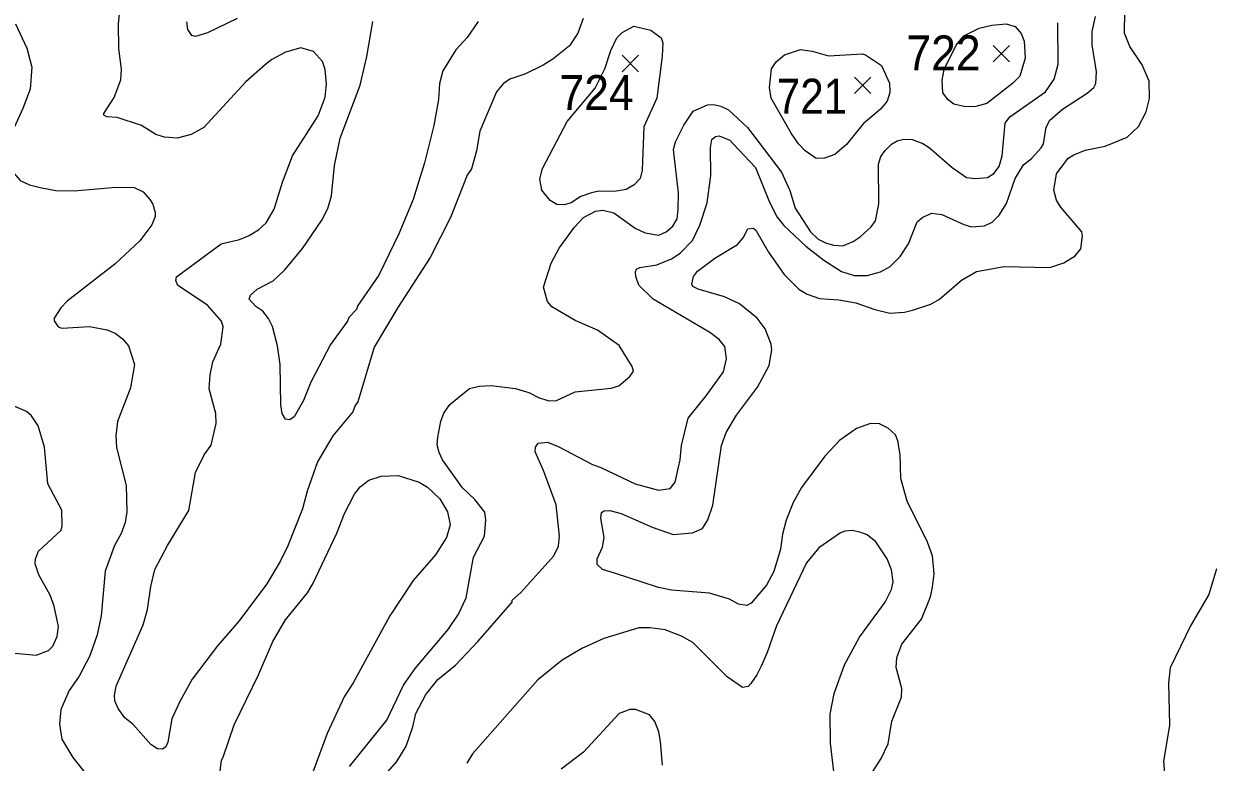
# Model space of a CAD drawing. Extents: x 294.2 to 320.3, y 7482.7 to 7510.7.
# Drawn here: x 312.536 to 315.257, y 7506.304 to 7507.992 of the extents above; entities that cross this region are included whole.
import ezdxf
from ezdxf.enums import TextEntityAlignment as Align

# ---------------------------------------------------------------- set-up
doc = ezdxf.new("R2010")
doc.units = 0
doc.header["$LTSCALE"] = 0.032
for name, color, linetype, lineweight in [('1', 7, 'Continuous', 25), ('2', 7, 'Continuous', 13), ('21', 7, 'Continuous', 25)]:
    doc.layers.add(name, color=color, linetype=linetype, lineweight=lineweight)
doc.layers.add('61', color=7, linetype='Continuous')

msp = doc.modelspace()

# ---------------------------------------------------------------- linework, layer by layer
at = {"layer": '1'}
for points in [[(313.1213, 7506.7629), (313.0913, 7506.7118), (313.0281, 7506.6275), (312.9786, 7506.5703), (312.9209, 7506.4939), (312.8921, 7506.4428), (312.8744, 7506.4036), (312.8649, 7506.3504), (312.8605, 7506.3396), (312.8527, 7506.3342), (312.8416, 7506.3348), (312.8261, 7506.3444), (312.7856, 7506.3901), (312.7668, 7506.4057), (312.7513, 7506.4267), (312.7441, 7506.4444), (312.7435, 7506.4568), (312.7474, 7506.4778), (312.8084, 7506.6181), (312.8189, 7506.653), (312.8261, 7506.7057), (312.8356, 7506.7445), (312.8644, 7506.7993), (312.9133, 7506.8795), (312.9282, 7506.9666), (312.9482, 7507.0069), (312.9637, 7507.0289), (312.9753, 7507.0784), (312.9748, 7507.1015), (312.9598, 7507.158), (312.9615, 7507.1897), (312.9681, 7507.2193), (312.9864, 7507.2596), (312.9914, 7507.2994), (312.9875, 7507.3123), (312.9553, 7507.3489), (312.8877, 7507.394), (312.8832, 7507.4058), (312.8849, 7507.4139), (312.9866, 7507.4895), (313.0287, 7507.499), (313.0511, 7507.5086), (313.0722, 7507.5214), (313.0894, 7507.5376), (313.1077, 7507.5683), (313.1266, 7507.6301), (313.1499, 7507.6908), (313.2087, 7507.7817), (313.2242, 7507.8247), (313.2275, 7507.8548), (313.2247, 7507.8882), (313.2186, 7507.9059), (313.1975, 7507.9291), (313.1687, 7507.9371), (313.1337, 7507.9275), (313.1026, 7507.9108), (313.0882, 7507.8995), (313.0433, 7507.8597), (312.9473, 7507.7554), (312.9185, 7507.7393), (312.8863, 7507.7312), (312.8575, 7507.7334), (312.8375, 7507.7393), (312.8053, 7507.7597), (312.7493, 7507.778), (312.7254, 7507.7796), (312.7187, 7507.7839), (312.7187, 7507.7877), (312.7426, 7507.8237), (312.7576, 7507.8646), (312.7593, 7507.8888), (312.7532, 7507.9361), (312.7526, 7507.992), (312.7571, 7508.0366)], [(313.8136, 7508.0049), (313.8013, 7507.9709), (313.7828, 7507.9422), (313.7448, 7507.9113), (313.7221, 7507.8978), (313.6804, 7507.8769), (313.646, 7507.8661), (313.631, 7507.8548), (313.6161, 7507.8371), (313.5778, 7507.7468), (313.57, 7507.7021), (313.5584, 7507.6612), (313.5484, 7507.6467), (313.5107, 7507.5499), (313.4644, 7507.4578), (313.3901, 7507.3438), (313.3364, 7507.2534), (313.2992, 7507.1281), (313.2926, 7507.12), (313.2876, 7507.105)], [(313.5883, 7506.8211), (313.5916, 7506.8582), (313.5888, 7506.8759), (313.5661, 7506.905), (313.5384, 7506.9313), (313.4923, 7506.9959), (313.4851, 7507.012), (313.4801, 7507.0298), (313.4818, 7507.047), (313.4885, 7507.0836), (313.4957, 7507.1024), (313.5095, 7507.1217), (313.5539, 7507.1583), (313.5761, 7507.1642), (313.6033, 7507.1653), (313.6593, 7507.1588), (313.6893, 7507.1497), (313.7115, 7507.1379), (313.7353, 7507.1303), (313.7525, 7507.1309), (313.7958, 7507.1513), (313.8778, 7507.1593), (313.895, 7507.1647), (313.9206, 7507.1862), (313.9283, 7507.1981), (313.9255, 7507.2088), (313.8956, 7507.2572), (313.8468, 7507.2916), (313.7958, 7507.3142), (313.742, 7507.3454), (313.7326, 7507.3578), (313.7232, 7507.3901), (313.7404, 7507.4449), (313.7587, 7507.4793), (313.7936, 7507.5272), (313.8141, 7507.5498), (313.8418, 7507.5643), (313.859, 7507.5665), (313.884, 7507.5605), (313.9328, 7507.5255), (313.9555, 7507.5143), (313.9866, 7507.5089), (314.0033, 7507.517), (314.0188, 7507.5299), (314.0282, 7507.5465), (314.031, 7507.5675), (314.0311, 7507.6057), (314.0203, 7507.7053), (314.0247, 7507.7225), (314.0435, 7507.7607), (314.0652, 7507.7924), (314.0979, 7507.8075), (314.1123, 7507.808), (314.1279, 7507.8042), (314.1456, 7507.7956), (314.1889, 7507.7553), (314.2665, 7507.6531), (314.286, 7507.6112), (314.2982, 7507.5708), (314.3331, 7507.5171), (314.3508, 7507.4999), (314.3675, 7507.4913), (314.3858, 7507.4864), (314.4068, 7507.4848), (314.4301, 7507.4945), (314.4467, 7507.5052), (314.4717, 7507.5284), (314.4811, 7507.5423), (314.4889, 7507.5811), (314.4883, 7507.6714), (314.4933, 7507.6891), (314.5038, 7507.7026), (314.5177, 7507.7176), (314.531, 7507.7252), (314.5465, 7507.7289), (314.5648, 7507.7279), (314.5892, 7507.7187), (314.6042, 7507.7096), (314.6563, 7507.6639), (314.6896, 7507.6412), (314.709, 7507.6391), (314.7373, 7507.6412), (314.7517, 7507.6504), (314.7639, 7507.6665), (314.7706, 7507.6902), (314.7773, 7507.7649), (314.7883, 7507.7799), (314.8699, 7507.837), (314.8898, 7507.866), (314.8987, 7507.9004), (314.8981, 7507.995)], [(313.2876, 7507.105), (313.2421, 7507.0502), (313.2066, 7506.991), (313.1833, 7506.9238), (313.1728, 7506.8835), (313.1392, 7506.7987), (313.1213, 7506.7629)], [(313.403, 7506.4807), (313.4302, 7506.5183), (313.5056, 7506.6076), (313.5289, 7506.6426), (313.5461, 7506.6797), (313.5633, 7506.7727), (313.5883, 7506.8211)], [(313.2798, 7506.2946), (313.3653, 7506.4006), (313.403, 7506.4807)], [(313.9946, 7506.2973), (313.9902, 7506.3517), (313.9864, 7506.3734), (313.9777, 7506.3972), (313.965, 7506.4123), (313.9333, 7506.4246), (313.92, 7506.4246), (313.8956, 7506.4155), (313.8141, 7506.3273), (313.7631, 7506.2886)]]:
    msp.add_lwpolyline(points, dxfattribs=at)
at = {"layer": '2'}
for points in [[(314.1971, 7506.6677), (314.1876, 7506.6627), (314.1684, 7506.6652), (314.148, 7506.6767), (314.102, 7506.6908), (314.0152, 7506.6977), (313.9858, 7506.7035), (313.8849, 7506.7361), (313.8581, 7506.745), (313.846, 7506.7565), (313.846, 7506.7693), (313.8581, 7506.7961), (313.8619, 7506.8178), (313.8537, 7506.8625), (313.8555, 7506.8753), (313.8613, 7506.8791), (313.8747, 7506.8797), (313.9003, 7506.8727), (313.9711, 7506.8414), (314.019, 7506.8248), (314.0637, 7506.8287), (314.086, 7506.8389), (314.0982, 7506.8587), (314.1096, 7506.8919), (314.1295, 7507.0285), (314.1403, 7507.0579), (314.1639, 7507.0975), (314.2118, 7507.1613), (314.2386, 7507.2111), (314.2444, 7507.2469), (314.2431, 7507.2597), (314.2297, 7507.2954), (314.2112, 7507.3197), (314.171, 7507.3522), (314.1365, 7507.3681), (314.0765, 7507.3854), (314.0643, 7507.3918), (314.0618, 7507.3969), (314.0656, 7507.4148), (314.0751, 7507.4272), (314.1147, 7507.4567), (314.1659, 7507.4882), (314.1793, 7507.5029), (314.1901, 7507.524), (314.2029, 7507.5252), (314.208, 7507.5207), (314.2367, 7507.4703), (314.2731, 7507.4192), (314.3065, 7507.386), (314.3254, 7507.3743), (314.3535, 7507.3643), (314.3978, 7507.3615), (314.4366, 7507.3548), (314.48, 7507.3395), (314.5145, 7507.3311), (314.5477, 7507.3331), (314.5656, 7507.3375), (314.6077, 7507.3515), (314.6275, 7507.3631), (314.6779, 7507.4065), (314.7124, 7507.4263), (314.775, 7507.4378), (314.8797, 7507.4352), (314.9116, 7507.446), (314.9378, 7507.462), (314.9506, 7507.478), (314.9544, 7507.5074), (314.9524, 7507.5169), (314.9039, 7507.5738), (314.895, 7507.5891), (314.8886, 7507.6121), (314.895, 7507.6491), (314.9212, 7507.6849), (314.9346, 7507.6925), (314.9601, 7507.7034), (315.0061, 7507.7129), (315.0565, 7507.7334), (315.0821, 7507.7576), (315.1, 7507.7909), (315.1069, 7507.8215), (315.1063, 7507.8611), (315.0904, 7507.8987), (315.0623, 7507.9403), (315.0502, 7507.9709), (315.0514, 7508.0705)], [(314.8005, 7507.6389), (314.8196, 7507.6696), (314.8375, 7507.6842), (314.8599, 7507.7091), (314.865, 7507.7181), (314.8714, 7507.7564), (314.8797, 7507.7723), (314.9084, 7507.7972), (314.9652, 7507.8336), (314.9799, 7507.8464), (314.985, 7507.856), (314.9863, 7507.8828), (314.9761, 7507.9441), (314.9761, 7507.9747), (314.9837, 7508.0092)], [(312.5173, 7507.9926), (312.5428, 7507.9364), (312.5543, 7507.893), (312.5505, 7507.8432), (312.5339, 7507.7985), (312.5065, 7507.7385), (312.4956, 7507.6976), (312.4968, 7507.6798), (312.5039, 7507.6619), (312.5281, 7507.6338), (312.5493, 7507.6242), (312.5735, 7507.6178), (312.6093, 7507.6114)], [(313.0234, 7508.0043), (312.9553, 7507.9715), (312.9285, 7507.9632), (312.9196, 7507.9658), (312.9109, 7507.9794), (312.9081, 7507.9972)], [(313.574, 7507.9977), (313.5491, 7507.9613), (313.5229, 7507.9326), (313.4931, 7507.8852), (313.4856, 7507.8562), (313.4833, 7507.8192), (313.4724, 7507.7597), (313.4514, 7507.6747), (313.4252, 7507.5904), (313.3927, 7507.5125), (313.3473, 7507.418), (313.2994, 7507.3481), (313.296, 7507.3392), (313.2782, 7507.3208), (313.2753, 7507.3125), (313.2369, 7507.259), (313.1919, 7507.1733), (313.1747, 7507.1315), (313.1534, 7507.0942), (313.1436, 7507.0872), (313.1339, 7507.0884), (313.1264, 7507.1012), (313.123, 7507.1212), (313.122, 7507.2137), (313.1156, 7507.2558), (313.1041, 7507.3005), (313.0951, 7507.3184), (313.0817, 7507.3356), (313.0664, 7507.3464), (313.051, 7507.3631), (313.0536, 7507.372), (313.069, 7507.3854), (313.1053, 7507.4046), (313.1322, 7507.4301), (313.1724, 7507.4786), (313.2165, 7507.5431), (313.2305, 7507.5699), (313.2388, 7507.5993), (313.2458, 7507.6683), (313.2586, 7507.7308), (313.3044, 7507.8518), (313.3199, 7507.9173), (313.3333, 7507.9977)], [(313.3626, 7506.2764), (313.3882, 7506.3057), (313.4093, 7506.3409), (313.4246, 7506.3849), (313.4314, 7506.4159), (313.4544, 7506.4593), (313.4819, 7506.4935), (313.5221, 7506.5264), (313.5738, 7506.5812), (313.6512, 7506.6703), (313.6519, 7506.6748), (313.6717, 7506.692), (313.7469, 7506.776), (313.7572, 7506.798), (313.7595, 7506.8208), (313.7521, 7506.8929), (313.7234, 7506.9709), (313.7039, 7507.0135), (313.705, 7507.0246), (313.7113, 7507.0335), (313.7326, 7507.0357), (313.7567, 7507.0257), (313.8351, 7506.9845), (313.8543, 7506.9781), (313.9322, 7506.9404), (313.9858, 7506.9263), (314.0126, 7506.9302), (314.0235, 7506.9442), (314.0317, 7506.9787), (314.035, 7506.9953), (314.0381, 7507.0285), (314.0535, 7507.0911), (314.095, 7507.1421), (314.1346, 7507.1964), (314.141, 7507.2264), (314.1371, 7507.2545), (314.1244, 7507.2705), (314.1033, 7507.2864), (313.9733, 7507.363), (313.9412, 7507.3948), (313.9337, 7507.4148), (313.9331, 7507.4254), (313.9354, 7507.4315), (313.9429, 7507.4349), (313.982, 7507.4412), (314.0153, 7507.4552), (314.0354, 7507.468), (314.0635, 7507.4969), (314.0801, 7507.5317), (314.0973, 7507.5834), (314.1053, 7507.6456), (314.1048, 7507.7096), (314.1077, 7507.7282), (314.1157, 7507.7349), (314.1243, 7507.7366), (314.1484, 7507.726), (314.157, 7507.7171), (314.2076, 7507.6637), (314.2391, 7507.5844), (314.2569, 7507.5507), (314.2724, 7507.5312), (314.3223, 7507.4844), (314.3631, 7507.4518), (314.4034, 7507.4263), (314.4328, 7507.4173), (314.4621, 7507.4173), (314.4928, 7507.425), (314.5151, 7507.4378), (314.5381, 7507.4601), (314.5566, 7507.4895), (314.5764, 7507.5399), (314.5898, 7507.5501), (314.6103, 7507.5591), (314.6332, 7507.5565), (314.683, 7507.5335)], [(314.683, 7507.5335), (314.7009, 7507.5284), (314.7303, 7507.5303), (314.7481, 7507.5387), (314.7635, 7507.5546), (314.7807, 7507.5814), (314.8005, 7507.6389)], [(312.6093, 7507.6114), (312.6514, 7507.6102), (312.668, 7507.612), (312.7472, 7507.6191), (312.7885, 7507.6183), (312.8084, 7507.6082), (312.8238, 7507.5904)], [(312.8238, 7507.5904), (312.8308, 7507.5802), (312.8359, 7507.561), (312.8365, 7507.5521), (312.8283, 7507.5329), (312.8014, 7507.4965), (312.7439, 7507.4429), (312.6348, 7507.3579), (312.6207, 7507.3433), (312.6054, 7507.3196), (312.6054, 7507.3133), (312.6144, 7507.2999), (312.6233, 7507.2966), (312.6859, 7507.3005), (312.7267, 7507.2928), (312.7446, 7507.2852), (312.7618, 7507.2724), (312.7752, 7507.2558), (312.7893, 7507.2137), (312.7797, 7507.16), (312.7504, 7507.0834), (312.7465, 7507.0502), (312.7478, 7507.0234), (312.7701, 7506.9366), (312.7714, 7506.8766), (312.7676, 7506.8523), (312.7586, 7506.8268), (312.7433, 7506.7999), (312.7216, 7506.7412), (312.7127, 7506.6391), (312.7037, 7506.5956), (312.6922, 7506.5624), (312.6865, 7506.5458), (312.6623, 7506.5011), (312.6399, 7506.4679), (312.6207, 7506.4245), (312.6176, 7506.3913), (312.6233, 7506.3568), (312.6482, 7506.3147), (312.6839, 7506.27)], [(312.4994, 7506.5547), (312.5646, 7506.549), (312.5927, 7506.5598), (312.6022, 7506.5694), (312.6125, 7506.5918), (312.615, 7506.6148), (312.6054, 7506.6608), (312.5965, 7506.6863), (312.5703, 7506.7323), (312.562, 7506.7578), (312.5627, 7506.7693), (312.5696, 7506.7865), (312.6214, 7506.835), (312.6239, 7506.8446), (312.6227, 7506.8804), (312.5907, 7506.9404), (312.5837, 7507.0247), (312.569, 7507.0732), (312.5537, 7507.0962), (312.5422, 7507.1064), (312.4707, 7507.1364)], [(314.4755, 7506.2828), (314.4947, 7506.3128), (314.51, 7506.3466), (314.5189, 7506.3977), (314.541, 7506.4526), (314.5415, 7506.4726), (314.5283, 7506.5211), (314.5304, 7506.5433), (314.5419, 7506.5739), (314.5866, 7506.6314), (314.6071, 7506.6825), (314.6115, 7506.7042), (314.6153, 7506.7348), (314.6115, 7506.7757), (314.6, 7506.8076), (314.554, 7506.9008), (314.5394, 7506.9532), (314.5381, 7507.0081), (314.5323, 7507.0387), (314.5272, 7507.0528), (314.5107, 7507.0681), (314.4902, 7507.0777), (314.4698, 7507.0783), (314.4379, 7507.0675), (314.3989, 7507.04), (314.3657, 7507.0036), (314.3127, 7506.9321), (314.2935, 7506.8983)], [(312.9793, 7506.2425), (312.9879, 7506.3078), (312.9919, 7506.3184), (313.0166, 7506.39), (313.0722, 7506.5037), (313.1047, 7506.5803), (313.1341, 7506.6301), (313.1839, 7506.6914), (313.196, 7506.7118), (313.2509, 7506.828), (313.2688, 7506.8727), (313.2918, 7506.9168), (313.3045, 7506.934), (313.3244, 7506.9493), (313.3525, 7506.9582), (313.3908, 7506.9595), (313.4393, 7506.9442), (313.4584, 7506.9327), (313.4865, 7506.9066), (313.5038, 7506.8766), (313.5102, 7506.8472), (313.5012, 7506.8178), (313.4763, 7506.7782), (313.4252, 7506.7195), (313.3722, 7506.6391), (313.2886, 7506.4858), (313.2681, 7506.4539), (313.2292, 7506.3696), (313.1787, 7506.2343)], [(314.2935, 7506.8983), (314.2776, 7506.8574), (314.2693, 7506.8255), (314.2648, 7506.791), (314.2495, 7506.7399), (314.2322, 7506.7093), (314.1971, 7506.6677)], [(314.3861, 7506.2828), (314.3785, 7506.3479), (314.3778, 7506.4143), (314.3867, 7506.4616), (314.4104, 7506.5267), (314.4449, 7506.5899), (314.5036, 7506.6703), (314.5177, 7506.6991), (314.5215, 7506.7169), (314.5179, 7506.7438), (314.5081, 7506.7694), (314.4822, 7506.8084), (314.4622, 7506.8237), (314.4478, 7506.8293), (314.4289, 7506.8337), (314.4111, 7506.8326), (314.4013, 7506.8287), (314.3523, 7506.7942), (314.3236, 7506.7604), (314.2552, 7506.6161), (314.2342, 7506.5548), (314.2201, 7506.5241), (314.2105, 7506.5037), (314.1965, 7506.4839), (314.1907, 7506.4775), (314.178, 7506.475), (314.1429, 7506.4992), (314.0643, 7506.5778), (314.0382, 7506.5924), (314.0011, 7506.6065), (313.9667, 7506.6116), (313.9411, 7506.6116), (313.8607, 7506.5873), (313.8109, 7506.5643), (313.7655, 7506.5375), (313.71, 7506.4922), (313.5612, 7506.323), (313.5478, 7506.3019)], [(315.2602, 7506.7463), (315.243, 7506.6876), (315.2008, 7506.6161), (315.1542, 7506.5203), (315.1504, 7506.4858), (315.1529, 7506.3888), (315.1389, 7506.3058), (315.1421, 7506.27), (315.151, 7506.247), (315.1612, 7506.238), (315.1759, 7506.2323), (315.2334, 7506.2291), (315.2679, 7506.2355)]]:
    msp.add_lwpolyline(points, dxfattribs=at)
for points in [[(313.9941, 7507.9186), (313.9819, 7507.8227), (313.952, 7507.757), (313.9481, 7507.6579), (313.9437, 7507.639), (313.9302, 7507.6246), (313.9121, 7507.6133), (313.8856, 7507.6088), (313.8492, 7507.6095), (313.8326, 7507.6063), (313.8083, 7507.5974), (313.7866, 7507.5834), (313.77, 7507.5782), (313.7534, 7507.5795), (313.7381, 7507.5885), (313.7196, 7507.6121), (313.7145, 7507.6376), (313.7208, 7507.6618), (313.7775, 7507.7692), (313.8411, 7507.8455), (313.8632, 7507.8892), (313.8772, 7507.9313), (313.8907, 7507.96), (313.9028, 7507.9722), (313.9296, 7507.9869), (313.9679, 7507.9779), (313.9916, 7507.96), (313.9954, 7507.9492)], [(314.6869, 7507.8029), (314.6607, 7507.8087), (314.6472, 7507.8183), (314.6351, 7507.8343), (314.6339, 7507.8636), (314.6381, 7507.8876), (314.666, 7507.9435), (314.683, 7507.9652), (314.7181, 7507.9824), (314.7469, 7507.9892), (314.7795, 7507.9922), (314.8006, 7507.9862), (314.8139, 7507.9703), (314.8209, 7507.953), (314.8229, 7507.9135), (314.8114, 7507.8725), (314.7947, 7507.856), (314.7354, 7507.81), (314.7106, 7507.8032)], [(314.2648, 7507.785), (314.2431, 7507.8221), (314.2393, 7507.847), (314.2439, 7507.8893), (314.2545, 7507.9052), (314.2735, 7507.9211), (314.3098, 7507.9339), (314.337, 7507.9301), (314.374, 7507.9192), (314.4519, 7507.9236), (314.4589, 7507.9211), (314.4953, 7507.8968), (314.5132, 7507.857), (314.5138, 7507.8356), (314.5081, 7507.8157), (314.4931, 7507.7976), (314.4531, 7507.7636), (314.4155, 7507.7168), (314.3887, 7507.6938), (314.3651, 7507.6855), (314.3459, 7507.6848), (314.321, 7507.7021), (314.3057, 7507.7181), (314.2891, 7507.7423)]]:
    msp.add_lwpolyline(points, close=True, dxfattribs=at)
at = {"layer": '21'}
for p, q in [((314.7503, 7507.9431), (314.7878, 7507.9056)), ((314.7878, 7507.9431), (314.7503, 7507.9056)), ((313.9026, 7507.9204), (313.9401, 7507.8829)), ((313.9401, 7507.9204), (313.9026, 7507.8829)), ((314.4335, 7507.8706), (314.471, 7507.8331)), ((314.471, 7507.8706), (314.4335, 7507.8331))]:
    msp.add_line(p, q, dxfattribs=at)

# ---------------------------------------------------------------- texts
at = {"layer": '61'}
for s, width, p in [('722', 0.95, (314.6368, 7507.8858)), ('724', 0.95, (313.8444, 7507.7952)), ('721', 0.9, (314.3363, 7507.7868))]:
    msp.add_text(s, height=0.08, dxfattribs=dict(at, width=width)).set_placement(p, align=Align.CENTER)

doc.saveas('drawing.dxf')
